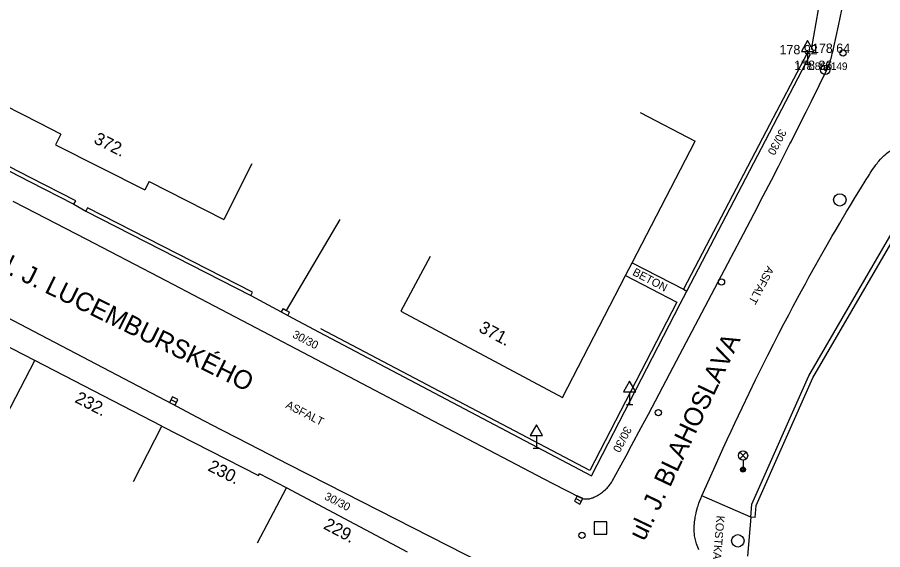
# Model space of a CAD drawing. Extents: x -538441 to -536770, y -1181008 to -1179809.
# Drawn here: x -537982.2 to -537912.6, y -1180720.9 to -1180678.1 of the extents above; entities that cross this region are included whole.
import ezdxf

# ---------------------------------------------------------------- set-up
doc = ezdxf.new("R2010")
doc.units = 0
for name, color, linetype in [('Vrstva 10', 7, 'Continuous'), ('Vrstva 11', 7, 'Continuous'), ('Vrstva 21', 7, 'Continuous'), ('Vrstva 22', 7, 'Continuous'), ('Vrstva 23', 7, 'Continuous'), ('Vrstva 26', 7, 'Continuous'), ('Vrstva 27', 7, 'Continuous'), ('Vrstva 28', 7, 'Continuous'), ('Vrstva 33', 7, 'Continuous'), ('Vrstva 34', 7, 'Continuous'), ('Vrstva 4', 7, 'Continuous'), ('Vrstva 40', 7, 'Continuous'), ('Vrstva 47', 7, 'Continuous'), ('Vrstva 49', 7, 'Continuous'), ('Vrstva 5', 7, 'Continuous'), ('Vrstva 7', 7, 'Continuous'), ('Vrstva 8', 7, 'Continuous')]:
    doc.layers.add(name, color=color, linetype=linetype)

msp = doc.modelspace()

# ---------------------------------------------------------------- linework, layer by layer
at = {"layer": 'Vrstva 10'}
for p, q in [((-537976.701, -1180695.945), (-537970.83, -1180699)), ((-537927.402, -1180702.382), (-537924.775, -1180697.406)), ((-537963.566, -1180702.792), (-537957.639, -1180705.896)), ((-537957.639, -1180705.896), (-537948.75, -1180710.559)), ((-537948.75, -1180710.559), (-537939.86, -1180715.22)), ((-537932.785, -1180712.565), (-537932.006, -1180711.115)), ((-537944.812, -1180722.019), (-537957.29, -1180715.667))]:
    msp.add_line(p, q, dxfattribs=at)
for points in [[(-537916.52, -1180680.52), (-537916.15, -1180678.802), (-537915.877, -1180677.514), (-537915.676, -1180676.547), (-537915.527, -1180675.821), (-537915.31, -1180674.731), (-537915.204, -1180674.186), (-537915.1, -1180673.64), (-537914.825, -1180672.169)], [(-537920.477, -1180689.149), (-537920.046, -1180688.304), (-537919.953, -1180688.121), (-537919.296, -1180686.823), (-537918.737, -1180685.708), (-537918.32, -1180684.871), (-537917.697, -1180683.613), (-537917.08, -1180682.35), (-537917.029, -1180682.241), (-537916.984, -1180682.138), (-537916.944, -1180682.041), (-537916.874, -1180681.856), (-537916.819, -1180681.693), (-537916.774, -1180681.549), (-537916.737, -1180681.422), (-537916.677, -1180681.198), (-537916.635, -1180681.029), (-537916.576, -1180680.774), (-537916.52, -1180680.52)], [(-537912.76, -1180689.532), (-537912.659, -1180689.424), (-537912.581, -1180689.344), (-537912.459, -1180689.226), (-537912.33, -1180689.11), (-537912.238, -1180689.033), (-537912.15, -1180688.964), (-537912.065, -1180688.903), (-537911.985, -1180688.849), (-537911.909, -1180688.8), (-537911.837, -1180688.757), (-537911.769, -1180688.719), (-537911.639, -1180688.652), (-537911.523, -1180688.599), (-537911.42, -1180688.557), (-537911.33, -1180688.524), (-537911.249, -1180688.497), (-537911.108, -1180688.456), (-537911, -1180688.43), (-537910.919, -1180688.413), (-537910.797, -1180688.392), (-537910.673, -1180688.376), (-537910.366, -1180688.343), (-537910.06, -1180688.31)], [(-537924.775, -1180697.406), (-537923.793, -1180695.538), (-537922.936, -1180693.903), (-537922.19, -1180692.47), (-537921.539, -1180691.214), (-537920.972, -1180690.114), (-537920.477, -1180689.149)], [(-537917.965, -1180698.032), (-537917.478, -1180697.169), (-537917.047, -1180696.415), (-537916.667, -1180695.756), (-537916.331, -1180695.18), (-537916.035, -1180694.677), (-537915.511, -1180693.796), (-537915.114, -1180693.136), (-537914.814, -1180692.642), (-537914.359, -1180691.901), (-537913.9, -1180691.16), (-537913.727, -1180690.882), (-537913.645, -1180690.752), (-537913.577, -1180690.644), (-537913.445, -1180690.438), (-537913.326, -1180690.261), (-537913.22, -1180690.108), (-537913.124, -1180689.976), (-537913.037, -1180689.863), (-537912.959, -1180689.764), (-537912.888, -1180689.679), (-537912.76, -1180689.532)], [(-537982.574, -1180692.893), (-537981.592, -1180693.403), (-537976.701, -1180695.945)], [(-537969.73, -1180709.24), (-537983.094, -1180702.221), (-537993.11, -1180696.96)], [(-537919.781, -1180701.353), (-537919.437, -1180700.711), (-537919.112, -1180700.109), (-537918.805, -1180699.546), (-537918.515, -1180699.019), (-537917.965, -1180698.032)], [(-537970.83, -1180699), (-537966.955, -1180701.021), (-537963.566, -1180702.792)], [(-537924.48, -1180710.755), (-537924.186, -1180710.13), (-537923.899, -1180709.525), (-537923.337, -1180708.355), (-537922.804, -1180707.262), (-537922.299, -1180706.24), (-537921.82, -1180705.285), (-537921.367, -1180704.391), (-537920.937, -1180703.554), (-537920.53, -1180702.771), (-537920.145, -1180702.039), (-537919.781, -1180701.353)], [(-537932.006, -1180711.115), (-537931.426, -1180710.026), (-537930.561, -1180708.39), (-537929.7, -1180706.75), (-537928.902, -1180705.229), (-537927.402, -1180702.382)], [(-537965.803, -1180711.29), (-537967.768, -1180710.267), (-537969.73, -1180709.24)], [(-537927.656, -1180720.133), (-537927.679, -1180720.025), (-537927.698, -1180719.919), (-537927.713, -1180719.816), (-537927.725, -1180719.716), (-537927.734, -1180719.618), (-537927.741, -1180719.523), (-537927.748, -1180719.338), (-537927.748, -1180719.163), (-537927.742, -1180718.998), (-537927.732, -1180718.844), (-537927.718, -1180718.699), (-537927.701, -1180718.563), (-537927.683, -1180718.435), (-537927.663, -1180718.316), (-537927.642, -1180718.204), (-537927.598, -1180717.995), (-537927.553, -1180717.814), (-537927.511, -1180717.657), (-537927.471, -1180717.52), (-537927.434, -1180717.401), (-537927.365, -1180717.195), (-537927.31, -1180717.043), (-537927.222, -1180716.819), (-537927.13, -1180716.6), (-537926.768, -1180715.779), (-537926.416, -1180714.986), (-537926.072, -1180714.22), (-537925.738, -1180713.479), (-537925.411, -1180712.763), (-537925.093, -1180712.071), (-537924.783, -1180711.402), (-537924.48, -1180710.755)], [(-537957.29, -1180715.667), (-537960.407, -1180714.073), (-537962.742, -1180712.873), (-537964.491, -1180711.969), (-537965.803, -1180711.29)], [(-537939.86, -1180715.22), (-537939.126, -1180715.603), (-537938.024, -1180716.173), (-537936.92, -1180716.74), (-537936.853, -1180716.771), (-537936.788, -1180716.795), (-537936.726, -1180716.814), (-537936.666, -1180716.828), (-537936.608, -1180716.838), (-537936.554, -1180716.845), (-537936.503, -1180716.85), (-537936.405, -1180716.852), (-537936.32, -1180716.848), (-537936.244, -1180716.84), (-537936.179, -1180716.83), (-537936.122, -1180716.819), (-537936.023, -1180716.794), (-537935.95, -1180716.771), (-537935.896, -1180716.751), (-537935.817, -1180716.718), (-537935.74, -1180716.68), (-537935.632, -1180716.622), (-537935.532, -1180716.565), (-537935.44, -1180716.509), (-537935.356, -1180716.456), (-537935.278, -1180716.404), (-537935.135, -1180716.303), (-537935.016, -1180716.209), (-537934.915, -1180716.124), (-537934.83, -1180716.046), (-537934.759, -1180715.976), (-537934.698, -1180715.913), (-537934.647, -1180715.856), (-537934.562, -1180715.753), (-537934.502, -1180715.674), (-537934.458, -1180715.612), (-537934.397, -1180715.518), (-537934.34, -1180715.42), (-537933.747, -1180714.339), (-537933.232, -1180713.393), (-537932.785, -1180712.565)], [(-537927.37, -1180720.937), (-537927.411, -1180720.851), (-537927.468, -1180720.721), (-537927.52, -1180720.59), (-537927.562, -1180720.472), (-537927.599, -1180720.357), (-537927.63, -1180720.243), (-537927.656, -1180720.133)]]:
    msp.add_lwpolyline(points, dxfattribs=at)
at = {"layer": 'Vrstva 11'}
for p, q in [((-537932.731, -1180697.853), (-537928.616, -1180699.991)), ((-537933.268, -1180698.886), (-537929.136, -1180701.032)), ((-537923.19, -1180718.32), (-537927.13, -1180716.6))]:
    msp.add_line(p, q, dxfattribs=at)
at = {"layer": 'Vrstva 21'}
for radius in [0.375, 0.05]:
    msp.add_circle((-537917.2, -1180682.35), radius, dxfattribs=at)
at = {"layer": 'Vrstva 26'}
msp.add_lwpolyline([(-537935.79, -1180719.69), (-537934.79, -1180719.69), (-537934.79, -1180718.69), (-537935.79, -1180718.69)], close=True, dxfattribs=at)
at = {"layer": 'Vrstva 27'}
for p, q in [((-537969.401, -1180709.089), (-537969.851, -1180708.869)), ((-537937.271, -1180716.818), (-537936.827, -1180717.046))]:
    msp.add_line(p, q, dxfattribs=at)
for points in [[(-537969.292, -1180708.864), (-537969.741, -1180708.645), (-537969.96, -1180709.094), (-537969.511, -1180709.313)], [(-537937.386, -1180717.04), (-537936.941, -1180717.269), (-537936.712, -1180716.824), (-537937.157, -1180716.595)]]:
    msp.add_lwpolyline(points, close=True, dxfattribs=at)
for centre in [(-537916.03, -1180692.8), (-537924.24, -1180720.22)]:
    msp.add_circle(centre, 0.5, dxfattribs=at)
at = {"layer": 'Vrstva 28'}
for centre in [(-537915.77, -1180680.98), (-537925.55, -1180699.4), (-537930.63, -1180709.91), (-537936.78, -1180719.77)]:
    msp.add_circle(centre, 0.25, dxfattribs=at)
at = {"layer": 'Vrstva 33'}
for p, q in [((-537924.085, -1180713.63), (-537923.555, -1180713.1)), ((-537924.085, -1180713.1), (-537923.555, -1180713.63)), ((-537923.82, -1180713.74), (-537923.82, -1180714.49))]:
    msp.add_line(p, q, dxfattribs=at)
for centre, radius in [((-537923.82, -1180713.365), 0.375), ((-537923.82, -1180714.49), 0.2), ((-537923.82, -1180714.49), 0.145), ((-537923.82, -1180714.49), 0.0876)]:
    msp.add_circle(centre, radius, dxfattribs=at)
at = {"layer": 'Vrstva 34'}
for p, q in [((-537918.623, -1180680.859), (-537918.623, -1180681.877)), ((-537918.873, -1180681.877), (-537918.373, -1180681.877)), ((-537932.947, -1180708.244), (-537932.947, -1180709.262)), ((-537933.197, -1180709.262), (-537932.697, -1180709.262)), ((-537940.453, -1180711.756), (-537940.453, -1180712.774)), ((-537940.703, -1180712.774), (-537940.203, -1180712.774))]:
    msp.add_line(p, q, dxfattribs=at)
for points in [[(-537919.123, -1180680.859), (-537918.123, -1180680.859), (-537918.623, -1180679.993)], [(-537933.447, -1180708.244), (-537932.447, -1180708.244), (-537932.947, -1180707.378)], [(-537940.953, -1180711.756), (-537939.953, -1180711.756), (-537940.453, -1180710.89)]]:
    msp.add_lwpolyline(points, close=True, dxfattribs=at)
at = {"layer": 'Vrstva 5'}
for p, q in [((-537932.097, -1180685.785), (-537927.66, -1180688.09)), ((-537978.706, -1180687.503), (-537979.14, -1180688.36)), ((-537979.14, -1180688.36), (-537971.95, -1180692)), ((-537963.342, -1180689.909), (-537965.6, -1180694.37)), ((-537971.61, -1180691.328), (-537971.95, -1180692)), ((-537971.61, -1180691.328), (-537965.6, -1180694.37)), ((-537948.997, -1180697.349), (-537951.35, -1180701.76)), ((-537951.35, -1180701.76), (-537938.36, -1180708.69)), ((-537983.107, -1180710.161), (-537980.81, -1180705.72)), ((-537970.6, -1180711), (-537980.81, -1180705.72)), ((-537972.865, -1180715.458), (-537970.6, -1180711)), ((-537970.6, -1180711), (-537962.799, -1180714.963)), ((-537962.799, -1180714.963), (-537962.73, -1180714.83)), ((-537960.55, -1180715.96), (-537962.73, -1180714.83)), ((-537962.902, -1180720.373), (-537960.55, -1180715.96)), ((-537950.83, -1180721.14), (-537960.55, -1180715.96))]:
    msp.add_line(p, q, dxfattribs=at)
for points in [[(-537978.706, -1180687.503), (-537980.438, -1180686.627), (-537984.66, -1180684.49)], [(-537938.36, -1180708.69), (-537933.268, -1180698.886), (-537932.731, -1180697.853), (-537927.66, -1180688.09)], [(-537980.81, -1180705.72), (-537983.456, -1180704.344), (-537985.845, -1180703.102)]]:
    msp.add_lwpolyline(points, dxfattribs=at)
at = {"layer": 'Vrstva 7'}
for p, q in [((-537963.303, -1180700.223), (-537976.573, -1180693.433)), ((-537960.562, -1180701.69), (-537956.248, -1180694.385)), ((-537929.136, -1180701.032), (-537936.147, -1180714.574)), ((-537936.02, -1180714.98), (-537928.87, -1180701.17)), ((-537936.147, -1180714.574), (-537957.79, -1180703.165)), ((-537957.93, -1180703.43), (-537936.02, -1180714.98)), ((-537923.11, -1180717.28), (-537918.52, -1180706.96)), ((-537922.766, -1180717.367), (-537918.208, -1180707.12)), ((-537922.841, -1180718.347), (-537922.766, -1180717.367))]:
    msp.add_line(p, q, dxfattribs=at)
for points in [[(-537928.616, -1180699.991), (-537928.35, -1180700.13), (-537921.684, -1180687.399), (-537918.38, -1180681.09), (-537918.667, -1180680.992)], [(-537918.667, -1180680.992), (-537921.962, -1180687.283), (-537928.616, -1180699.991)], [(-537993.64, -1180684.605), (-537993.78, -1180684.87), (-537981.236, -1180691.313), (-537977.66, -1180693.15), (-537977.523, -1180692.883)], [(-537977.523, -1180692.883), (-537981.183, -1180691.003), (-537993.64, -1180684.605)], [(-537918.52, -1180706.96), (-537909.983, -1180692.279), (-537907.82, -1180688.56)], [(-537918.208, -1180707.12), (-537909.657, -1180692.415), (-537907.684, -1180689.022)], [(-537976.573, -1180693.433), (-537976.71, -1180693.7), (-537963.44, -1180700.49), (-537963.303, -1180700.223)], [(-537960.837, -1180701.542), (-537960.979, -1180701.806), (-537960.45, -1180702.09), (-537960.308, -1180701.826)], [(-537960.837, -1180701.542), (-537960.562, -1180701.69), (-537960.308, -1180701.826)], [(-537922.841, -1180718.347), (-537923.19, -1180718.32), (-537923.11, -1180717.28)]]:
    msp.add_lwpolyline(points, dxfattribs=at)
at = {"layer": 'Vrstva 8'}
for p, q in [((-537918.311, -1180680.696), (-537917.75, -1180677.48)), ((-537977.66, -1180693.15), (-537976.71, -1180693.7)), ((-537963.44, -1180700.49), (-537960.979, -1180701.806)), ((-537928.87, -1180701.17), (-537928.35, -1180700.13)), ((-537960.45, -1180702.09), (-537957.93, -1180703.43)), ((-537923.19, -1180718.32), (-537923.46, -1180721.45))]:
    msp.add_line(p, q, dxfattribs=at)

# ---------------------------------------------------------------- texts
at = {"layer": 'Vrstva 22'}
msp.add_text('178.86 ', height=0.6, dxfattribs=at).set_placement((-537919.608, -1180682.35))
at = {"layer": 'Vrstva 23'}
msp.add_text('8149', height=0.6, dxfattribs=at).set_placement((-537917.2, -1180682.35))
at = {"layer": 'Vrstva 4'}
for s, p in [('178 92 ', (-537920.88, -1180681.09)), ('178 64 ', (-537918.27, -1180680.98)), ('178 86 ', (-537919.7, -1180682.35))]:
    msp.add_text(s, height=0.75, dxfattribs=at).set_placement(p)
at = {"layer": 'Vrstva 40'}
for s, rotation, p in [('30/30', 242.36189, (-537920.857, -1180687.041)), ('BETON', 332.5453, (-537932.77, -1180698.818)), ('ASFALT', 242.15955, (-537921.864, -1180698.063)), ('30/30', 332.3466, (-537960.137, -1180703.825)), ('ASFALT', 332.96307, (-537960.685, -1180709.489)), ('30/30', 242.62756, (-537933.319, -1180710.949)), ('30/30', 332.63061, (-537957.565, -1180716.848)), ('KOSTKA', 265.06976, (-537925.944, -1180718.168))]:
    msp.add_text(s, height=0.65, rotation=rotation, dxfattribs=at).set_placement(p)
at = {"layer": 'Vrstva 47'}
for s, rotation, p in [('372.', 333.14879, (-537976.138, -1180688.198)), ('371.', 331.92064, (-537945.157, -1180703.364)), ('232.', 332.65471, (-537977.66, -1180709.038)), ('230.', 333.06889, (-537966.954, -1180714.535)), ('229.', 331.94587, (-537957.656, -1180719.201))]:
    msp.add_text(s, height=1, rotation=rotation, dxfattribs=at).set_placement(p)
at = {"layer": 'Vrstva 49'}
for s, rotation, p in [('ul. J. LUCEMBURSKÉHO', 333.86738, (-537984.406, -1180698.093)), ('ul. J. BLAHOSLAVA', 64.51808, (-537931.761, -1180720.305))]:
    msp.add_text(s, height=1.5, rotation=rotation, dxfattribs=at).set_placement(p)

doc.saveas('drawing.dxf')
